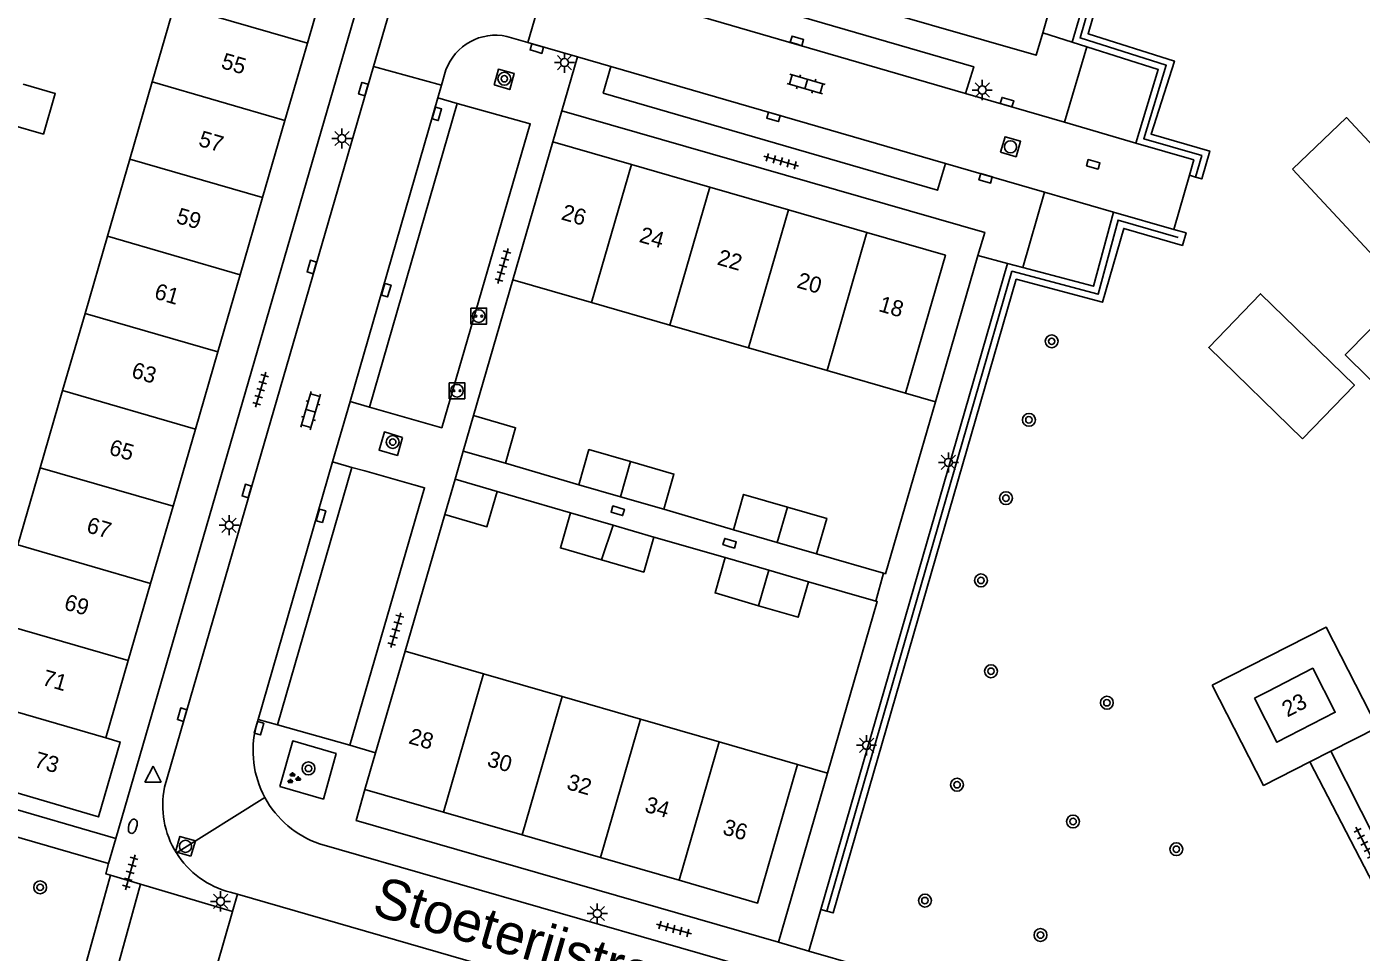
# Model space of a CAD drawing. Extents: x 132994 to 136000, y 393499 to 395512.
# Drawn here: x 134327 to 134409.9, y 394556.7 to 394614.2 of the extents above; entities that cross this region are included whole.
import ezdxf

# ---------------------------------------------------------------- set-up
doc = ezdxf.new("R2010")
doc.units = 0
for name, color, linetype in [('gg-afsc-erfafscheiding', 7, 'Continuous'), ('gg-afsc-hekwerk', 7, 'Continuous'), ('gg-afsc-muur', 7, 'Continuous'), ('gg-anno-huisnummerreeks BGT', 7, 'Continuous'), ('gg-anno-openbare ruimte label', 7, 'Continuous'), ('gg-bbg-bijgebouw', 7, 'Continuous'), ('gg-bbg-gedigitaliseerde bijgebouw', 7, 'Continuous'), ('gg-bbg-hoofdgebouw', 7, 'Continuous'), ('gg-bbg-tussenscheiding', 7, 'Continuous'), ('gg-knt-verharding', 7, 'Continuous'), ('gg-knt-verharding nz', 7, 'Continuous'), ('gt-grn-groengrens', 7, 'Continuous'), ('gt-grn-weggrens', 7, 'Continuous'), ('gt-symb-boom', 7, 'Continuous'), ('gt-symb-brandkraan', 7, 'Continuous'), ('gt-symb-groenvak', 7, 'Continuous'), ('gt-symb-klinker verharding', 7, 'Continuous'), ('gt-symb-kolk', 7, 'Continuous'), ('gt-symb-laadpunt elektrisch vervoer', 7, 'Continuous'), ('gt-symb-lichtmast', 7, 'Continuous'), ('gt-symb-rioolschacht', 7, 'Continuous'), ('gt-symb-tegel verharding', 7, 'Continuous'), ('gt-symb-waterafsluiter', 7, 'Continuous')]:
    doc.layers.add(name, color=color, linetype=linetype)

# ---------------------------------------------------------------- blocks, each defined once
blk = doc.blocks.new('gt0-LMAST')
at = {"layer": 'gt-symb-lichtmast'}
for p, q in [((-0.182, 0.173), (-0.447, 0.438)), ((-0.005, 0.246), (-0.005, 0.621)), ((0.172, 0.173), (0.437, 0.438)), ((-0.255, -0.004), (-0.63, -0.004)), ((-0.182, -0.181), (-0.447, -0.446)), ((-0.005, -0.254), (-0.005, -0.629)), ((0.437, -0.446), (0.172, -0.181)), ((0.245, -0.004), (0.62, -0.004))]:
    blk.add_line(p, q, dxfattribs=at)
blk.add_circle((-0.005, -0.004), 0.25, dxfattribs=at)
blk = doc.blocks.new('gt0-KOLK')
at = {"layer": 'gt-symb-kolk'}
blk.add_lwpolyline([(0, 0), (0.375, 0), (0.375, 0.4), (-0.375, 0.4), (-0.375, 0), (0, 0)], dxfattribs=at)
blk = doc.blocks.new('gt0-RS')
at = {"layer": 'gt-symb-rioolschacht'}
blk.add_lwpolyline([(-0.5, -0.5), (0.5, -0.5), (0.5, 0.5), (-0.5, 0.5)], close=True, dxfattribs=at)
blk.add_circle((0, 0), 0.375, dxfattribs=at)
blk = doc.blocks.new('gt0-BOOM')
at = {"layer": 'gt-symb-boom'}
for radius in [0.4, 0.2]:
    blk.add_circle((0, 0), radius, dxfattribs=at)
blk = doc.blocks.new('gt0-KL1')
at = {"layer": 'gt-symb-klinker verharding'}
for p, q in [((-1.15, 0.3), (1.15, 0.3)), ((-1, -0.3), (-1, 0.3)), ((-0.5, 0.3), (-0.5, 0.45)), ((0, -0.3), (0, 0.3)), ((0.5, 0.3), (0.5, 0.45)), ((1, -0.3), (1, 0.3)), ((-1.15, -0.3), (1.15, -0.3)), ((-0.5, -0.45), (-0.5, -0.3)), ((0.5, -0.45), (0.5, -0.3))]:
    blk.add_line(p, q, dxfattribs=at)
blk = doc.blocks.new('gt0-TEG1')
at = {"layer": 'gt-symb-tegel verharding'}
for p, q in [((-1.125, 0), (1.125, 0)), ((-0.9, -0.25), (-0.9, 0.25)), ((-0.45, -0.25), (-0.45, 0.25)), ((0, -0.25), (0, 0.25)), ((0.45, -0.25), (0.45, 0.25)), ((0.9, -0.25), (0.9, 0.25))]:
    blk.add_line(p, q, dxfattribs=at)
blk = doc.blocks.new('gt0-LEV')
at = {"layer": 'gt-symb-laadpunt elektrisch vervoer'}
blk.add_lwpolyline([(-0.486, 0.501), (0.486, 0.501), (0.486, -0.499), (-0.486, -0.499)], close=True, dxfattribs=at)
for centre, radius in [((0, 0), 0.393), ((-0.186, 0), 0.0566), ((0.186, 0), 0.0566)]:
    blk.add_circle(centre, radius, dxfattribs=at)
blk = doc.blocks.new('gt0-GRVAK')
at = {"layer": 'gt-symb-groenvak'}
for p, q in [((-0.11, 0.189), (-0.228, 0.24)), ((-0.182, 0.153), (0.088, 0.153)), ((-0.091, 0.211), (-0.156, 0.322)), ((-0.047, 0.214), (-0.047, 0.393)), ((-0.004, 0.211), (0.061, 0.322)), ((0.015, 0.189), (0.133, 0.24)), ((0.262, -0.052), (0.197, 0.059)), ((0.305, -0.049), (0.305, 0.13)), ((0.349, -0.052), (0.414, 0.059)), ((-0.245, -0.228), (-0.363, -0.177)), ((-0.318, -0.264), (-0.047, -0.264)), ((-0.226, -0.206), (-0.291, -0.095)), ((-0.183, -0.203), (-0.183, -0.024)), ((-0.139, -0.206), (-0.074, -0.095)), ((-0.12, -0.228), (-0.002, -0.177)), ((0.243, -0.074), (0.125, -0.023)), ((0.17, -0.11), (0.441, -0.11)), ((0.368, -0.074), (0.486, -0.023))]:
    blk.add_line(p, q, dxfattribs=at)
blk = doc.blocks.new('gt0-BR')
at = {"layer": 'gt-symb-brandkraan'}
for centre, radius, start, end in [((-0.244, 0), 0.206, 107.56694, 252.43307), ((0.599, -2.664), 3, 106.89205, 107.56694), ((0, -0.691), 0.938, 73.10799, 106.89205), ((-0.599, -2.664), 3, 72.43309, 73.10799), ((0.244, 0), 0.206, 287.56695, 72.43309), ((0.599, 2.664), 3, 252.43307, 253.10797), ((0, 0.691), 0.938, 253.10797, 286.89206), ((-0.599, 2.664), 3, 286.89206, 287.56695)]:
    blk.add_arc(centre, radius, start, end, dxfattribs=at)
blk = doc.blocks.new('gt0-WAFSL')
at = {"layer": 'gt-symb-waterafsluiter'}
for p, q in [((-0.5, -0.333), (0, 0.667)), ((0, 0.667), (0.5, -0.333)), ((0.5, -0.333), (-0.5, -0.333))]:
    blk.add_line(p, q, dxfattribs=at)

msp = doc.modelspace()

# ---------------------------------------------------------------- linework, layer by layer
at = {"layer": 'gg-afsc-erfafscheiding'}
for p, q in [((134381.58, 394591.46), (134383.45, 394590.921)), ((134361.277, 394585.776), (134356.72, 394587.11)), ((134360.772, 394584.03), (134356.21, 394585.35)), ((134366.562, 394584.251), (134370.89, 394582.971)), ((134376.059, 394581.479), (134380.229, 394580.271)), ((134375.556, 394579.744), (134379.744, 394578.533)), ((134374.88, 394568.39), (134376.745, 394567.851)), ((134332.504, 394563.784), (134322.25, 394566.76))]:
    msp.add_line(p, q, dxfattribs=at)
for points in [[(134403.62, 394652.153), (134392.443, 394613.543), (134397.794, 394611.84), (134396.4, 394607.279), (134400.005, 394606.233), (134399.617, 394604.891)], [(134398.533, 394601.145), (134394.803, 394602.223), (134393.564, 394597.616), (134388.205, 394599.043), (134376.704, 394559.273)], [(134380.229, 394580.271), (134380.342, 394580.238), (134383.45, 394590.921)], [(134379.744, 394578.533), (134379.832, 394578.508), (134376.745, 394567.851)]]:
    msp.add_lwpolyline(points, dxfattribs=at)
at = {"layer": 'gg-afsc-hekwerk'}
for p, q in [((134353.59, 394586.11), (134354.1, 394587.87)), ((134380.229, 394580.271), (134379.744, 394578.533)), ((134406.717, 394568.548), (134408.023, 394569.211))]:
    msp.add_line(p, q, dxfattribs=at)
for points in [[(134408.023, 394569.211), (134410.937, 394570.69), (134407.74, 394576.921), (134400.648, 394573.321)], [(134400.648, 394573.321), (134403.845, 394567.09), (134406.717, 394568.548)]]:
    msp.add_lwpolyline(points, dxfattribs=at)
at = {"layer": 'gg-afsc-muur'}
for p, q in [((134354.73, 394590.07), (134357.18, 394598.5)), ((134350.48, 394575.44), (134352.95, 394583.92)), ((134370.388, 394581.245), (134365.949, 394582.521))]:
    msp.add_line(p, q, dxfattribs=at)
at = {"layer": 'gg-bbg-bijgebouw'}
for p, q in [((134354.1, 394587.87), (134354.73, 394590.07)), ((134356.72, 394587.11), (134354.1, 394587.87)), ((134353.59, 394586.11), (134352.95, 394583.92)), ((134356.21, 394585.35), (134353.59, 394586.11)), ((134363.412, 394583.26), (134360.772, 394584.03)), ((134365.949, 394582.521), (134363.412, 394583.26)), ((134373.618, 394582.183), (134370.89, 394582.971)), ((134376.059, 394581.479), (134373.618, 394582.183)), ((134373.086, 394580.461), (134370.388, 394581.245)), ((134375.556, 394579.744), (134373.086, 394580.461))]:
    msp.add_line(p, q, dxfattribs=at)
for points in [[(134356.72, 394587.11), (134357.35, 394589.31), (134354.73, 394590.07)], [(134352.95, 394583.92), (134355.57, 394583.16), (134356.21, 394585.35)], [(134370.89, 394582.971), (134371.525, 394585.171), (134374.255, 394584.382)], [(134374.255, 394584.382), (134376.688, 394583.678), (134376.059, 394581.479)], [(134370.388, 394581.245), (134369.749, 394579.046), (134372.449, 394578.258)], [(134372.449, 394578.258), (134374.919, 394577.538), (134375.556, 394579.744)]]:
    msp.add_lwpolyline(points, dxfattribs=at)
at = {"layer": 'gg-bbg-gedigitaliseerde bijgebouw'}
for p, q in [((134363.866, 394585.029), (134361.277, 394585.776)), ((134366.562, 394584.251), (134363.866, 394585.029))]:
    msp.add_line(p, q, dxfattribs=at)
for points in [[(134326.74, 394610.677), (134328.736, 394610.095), (134327.997, 394607.563), (134326.003, 394608.145)], [(134364.497, 394587.213), (134361.909, 394587.961), (134361.277, 394585.776)], [(134366.562, 394584.251), (134367.193, 394586.433), (134364.497, 394587.213)], [(134362.695, 394581.105), (134360.14, 394581.843), (134360.772, 394584.03)], [(134365.949, 394582.521), (134365.321, 394580.347), (134362.695, 394581.105)]]:
    msp.add_lwpolyline(points, dxfattribs=at)
at = {"layer": 'gg-bbg-hoofdgebouw'}
for p, q in [((134344.408, 394613.205), (134345.8, 394618)), ((134336.149, 394615.602), (134334.758, 394610.806)), ((134343.016, 394608.41), (134344.408, 394613.205)), ((134334.758, 394610.806), (134333.367, 394606.011)), ((134341.624, 394603.615), (134343.016, 394608.41)), ((134359.67, 394607.09), (134357.18, 394598.5)), ((134364.55, 394605.68), (134359.67, 394607.09)), ((134333.367, 394606.011), (134331.977, 394601.215)), ((134369.43, 394604.27), (134364.55, 394605.68)), ((134374.31, 394602.86), (134369.43, 394604.27)), ((134340.232, 394598.82), (134341.624, 394603.615)), ((134379.19, 394601.45), (134374.31, 394602.86)), ((134331.977, 394601.215), (134330.586, 394596.42)), ((134338.84, 394594.025), (134340.232, 394598.82)), ((134357.18, 394598.5), (134362.068, 394597.09)), ((134362.068, 394597.09), (134366.948, 394595.682)), ((134330.586, 394596.42), (134329.196, 394591.625)), ((134366.948, 394595.682), (134371.829, 394594.273)), ((134371.829, 394594.273), (134376.709, 394592.865)), ((134337.448, 394589.23), (134338.84, 394594.025)), ((134376.709, 394592.865), (134381.58, 394591.46)), ((134329.196, 394591.625), (134327.805, 394586.829)), ((134336.056, 394584.435), (134337.448, 394589.23)), ((134327.805, 394586.829), (134326.415, 394582.034)), ((134334.664, 394579.64), (134336.056, 394584.435)), ((134333.272, 394574.845), (134334.664, 394579.64)), ((134350.48, 394575.44), (134348.646, 394569.105)), ((134355.359, 394574.03), (134350.48, 394575.44)), ((134331.88, 394570.05), (134333.272, 394574.845)), ((134360.24, 394572.62), (134355.359, 394574.03)), ((134365.12, 394571.21), (134360.24, 394572.62)), ((134370.001, 394569.8), (134365.12, 394571.21)), ((134374.88, 394568.39), (134370.001, 394569.8)), ((134348.646, 394569.105), (134347.99, 394566.84)), ((134347.99, 394566.84), (134352.87, 394565.428)), ((134352.87, 394565.428), (134357.75, 394564.016)), ((134357.75, 394564.016), (134362.63, 394562.604)), ((134362.63, 394562.604), (134367.51, 394561.192))]:
    msp.add_line(p, q, dxfattribs=at)
for points in [[(134381.58, 394591.46), (134384.07, 394600.04), (134379.19, 394601.45)], [(134403.28, 394572.5), (134404.073, 394572.909), (134406.9, 394574.37), (134408.3, 394571.64), (134404.68, 394569.77), (134403.28, 394572.5)], [(134322.533, 394567.739), (134331.43, 394565.13), (134332.78, 394569.78), (134331.88, 394570.05)], [(134367.51, 394561.192), (134372.39, 394559.78), (134374.88, 394568.39)]]:
    msp.add_lwpolyline(points, dxfattribs=at)
at = {"layer": 'gg-bbg-tussenscheiding'}
for p, q in [((134344.408, 394613.205), (134336.149, 394615.602)), ((134343.016, 394608.41), (134334.758, 394610.806)), ((134341.624, 394603.615), (134333.367, 394606.011)), ((134364.55, 394605.68), (134362.068, 394597.09)), ((134369.43, 394604.27), (134366.948, 394595.682)), ((134374.31, 394602.86), (134371.829, 394594.273)), ((134340.232, 394598.82), (134331.977, 394601.215)), ((134379.19, 394601.45), (134376.709, 394592.865)), ((134338.84, 394594.025), (134330.586, 394596.42)), ((134337.448, 394589.23), (134329.196, 394591.625)), ((134336.056, 394584.435), (134327.805, 394586.829)), ((134364.497, 394587.213), (134363.866, 394585.029)), ((134373.618, 394582.183), (134374.255, 394584.382)), ((134362.695, 394581.105), (134363.412, 394583.26)), ((134334.664, 394579.64), (134326.415, 394582.034)), ((134373.086, 394580.461), (134372.449, 394578.258)), ((134333.272, 394574.845), (134325.024, 394577.238)), ((134352.87, 394565.428), (134355.359, 394574.03)), ((134357.75, 394564.016), (134360.24, 394572.62)), ((134323.633, 394572.441), (134331.88, 394570.05)), ((134362.63, 394562.604), (134365.12, 394571.21)), ((134367.51, 394561.192), (134370.001, 394569.8))]:
    msp.add_line(p, q, dxfattribs=at)
at = {"layer": 'gg-knt-verharding'}
for p, q in [((134403.235, 394652.264), (134391.95, 394613.28)), ((134351.997, 394623.778), (134348.517, 394611.774)), ((134392.736, 394622.952), (134390.115, 394613.865)), ((134332.504, 394563.784), (134348.046, 394617.346)), ((134359.386, 394617.633), (134358.112, 394613.253)), ((134358.112, 394613.253), (134356.809, 394613.63)), ((134361.199, 394612.36), (134358.112, 394613.253)), ((134391.95, 394613.28), (134392.857, 394612.991)), ((134363.271, 394611.761), (134361.199, 394612.36)), ((134391.468, 394608.298), (134392.857, 394612.991)), ((134348.517, 394611.774), (134335.53, 394566.98)), ((134352.747, 394610.606), (134348.517, 394611.774)), ((134353.02, 394611.55), (134352.747, 394610.606)), ((134352.747, 394610.606), (134352.517, 394609.812)), ((134352.517, 394609.812), (134353.72, 394609.473)), ((134391.468, 394608.298), (134385.316, 394610.088)), ((134360.23, 394609.01), (134359.67, 394607.09)), ((134384.077, 394605.743), (134390.222, 394603.965)), ((134398.26, 394601.64), (134399.233, 394605.002)), ((134388.873, 394599.279), (134390.222, 394603.965)), ((134394.523, 394602.721), (134398.26, 394601.64)), ((134383.45, 394590.921), (134386.094, 394600.019)), ((134387.93, 394599.53), (134376.32, 394559.384)), ((134388.873, 394599.279), (134387.93, 394599.53)), ((134347.061, 394590.944), (134345.975, 394587.192)), ((134348.263, 394590.601), (134347.061, 394590.944)), ((134345.975, 394587.192), (134347.178, 394586.853)), ((134347.178, 394586.853), (134347.973, 394586.629)), ((134347.973, 394586.629), (134351.025, 394585.771)), ((134341.22, 394570.749), (134341.345, 394571.181)), ((134341.345, 394571.181), (134342.549, 394570.844)), ((134347.043, 394569.585), (134342.549, 394570.844)), ((134414.21, 394556.975), (134408.023, 394569.211)), ((134413.032, 394556.371), (134406.717, 394568.548)), ((134373.69, 394557.34), (134376.745, 394567.851)), ((134314.362, 394567.347), (134332.053, 394562.232)), ((134387.972, 394551.138), (134345.16, 394563.46)), ((134332.16, 394561.52), (134330.5, 394555.469)), ((134332.368, 394554.943), (134334.03, 394560.96)), ((134334.03, 394560.96), (134339.755, 394559.246)), ((134339.618, 394560.451), (134340.065, 394560.322)), ((134339.755, 394559.246), (134340.065, 394560.322)), ((134376.32, 394559.384), (134375.57, 394556.79)), ((134375.57, 394556.79), (134378.741, 394555.875))]:
    msp.add_line(p, q, dxfattribs=at)
for points in [[(134390.115, 394613.865), (134389.71, 394612.46), (134363.4, 394620.04)], [(134364.546, 394616.132), (134365.058, 394617.798), (134385.83, 394611.754), (134385.316, 394610.088)], [(134392.857, 394612.991), (134397.296, 394611.579), (134395.899, 394607.008)], [(134356.015, 394610.624), (134356.285, 394611.597), (134357.271, 394611.337), (134356.993, 394610.327), (134356.015, 394610.624)], [(134384.077, 394605.743), (134383.572, 394604.078), (134362.805, 394610.098), (134363.271, 394611.761)], [(134353.72, 394609.473), (134358.266, 394608.192), (134352.758, 394589.32), (134348.263, 394590.601)], [(134386.094, 394600.019), (134386.51, 394601.45), (134360.23, 394609.01)], [(134405.638, 394605.386), (134409.009, 394608.595), (134414.603, 394602.595), (134411.233, 394599.386), (134405.638, 394605.386)], [(134399.233, 394605.002), (134399.51, 394605.96), (134395.899, 394607.008)], [(134388.873, 394599.279), (134393.281, 394598.105), (134394.523, 394602.721)], [(134414.919, 394599.933), (134408.925, 394593.842), (134416.199, 394586.684), (134422.193, 394592.776), (134414.919, 394599.933)], [(134406.272, 394588.633), (134400.434, 394594.31), (134403.649, 394597.638), (134409.488, 394591.96), (134406.272, 394588.633)], [(134350.331, 394588.711), (134349.199, 394589.053), (134348.867, 394587.912), (134350, 394587.597), (134350.331, 394588.711)], [(134351.025, 394585.771), (134351.698, 394585.582), (134347.043, 394569.585)], [(134342.695, 394567.015), (134343.499, 394569.858), (134346.197, 394569.076), (134345.4, 394566.24), (134342.695, 394567.015)], [(134347.99, 394566.84), (134347.44, 394564.9), (134373.69, 394557.34)], [(134332.053, 394562.232), (134331.87, 394561.6), (134332.16, 394561.52)], [(134356.91, 394555.461), (134355.597, 394550.907), (134338.764, 394555.802), (134339.755, 394559.246)]]:
    msp.add_lwpolyline(points, dxfattribs=at)
for centre, radius, start, end in [((134356.1, 394610.43), 3.278, 77.51491, 160.01492), ((134347.138, 394569.238), 6.107, 165.67945, 208.39485), ((134340.988, 394565.852), 5.573, 168.32421, 212.04841), ((134347.136, 394569.236), 6.105, 208.38569, 251.11587), ((134340.986, 394565.852), 5.571, 212.05288, 255.78681)]:
    msp.add_arc(centre, radius, start, end, dxfattribs=at)
at = {"layer": 'gg-knt-verharding nz'}
for p, q in [((134385.316, 394610.088), (134364.546, 394616.132)), ((134363.271, 394611.761), (134384.077, 394605.743)), ((134353.72, 394609.473), (134348.263, 394590.601)), ((134395.899, 394607.008), (134391.468, 394608.298)), ((134390.222, 394603.965), (134394.523, 394602.721)), ((134347.178, 394586.853), (134342.549, 394570.844)), ((134340.065, 394560.322), (134356.91, 394555.461))]:
    msp.add_line(p, q, dxfattribs=at)
at = {"layer": 'gt-grn-groengrens'}
for p, q in [((134399.617, 394604.891), (134399.233, 394605.002)), ((134376.704, 394559.273), (134376.32, 394559.384))]:
    msp.add_line(p, q, dxfattribs=at)
for points in [[(134403.62, 394652.153), (134404.004, 394652.042), (134392.935, 394613.805), (134398.301, 394612.098), (134396.858, 394607.563), (134400.501, 394606.505), (134400, 394604.78), (134399.617, 394604.891)], [(134398.26, 394601.64), (134399.028, 394601.418), (134398.806, 394600.649), (134395.156, 394601.705), (134393.827, 394597.114), (134388.476, 394598.539), (134377.089, 394559.162), (134376.704, 394559.273)]]:
    msp.add_lwpolyline(points, dxfattribs=at)
at = {"layer": 'gt-grn-weggrens'}
for p, q in [((134390.115, 394613.865), (134391.95, 394613.28)), ((134360.23, 394609.01), (134361.199, 394612.36)), ((134347.061, 394590.944), (134352.517, 394609.812)), ((134387.93, 394599.53), (134386.094, 394600.019)), ((134341.345, 394571.181), (134345.975, 394587.192)), ((134347.043, 394569.585), (134348.646, 394569.105)), ((134341.765, 394566.334), (134336.264, 394562.895)), ((134332.053, 394562.232), (134332.504, 394563.784)), ((134332.16, 394561.52), (134334.03, 394560.96)), ((134375.57, 394556.79), (134373.69, 394557.34))]:
    msp.add_line(p, q, dxfattribs=at)

# ---------------------------------------------------------------- block references
at = {"layer": 'gt-symb-boom'}
for p in [(134356.653, 394611.004), (134390.676, 394594.687), (134389.259, 394589.806), (134349.713, 394588.426), (134387.832, 394584.941), (134386.278, 394579.828), (134386.902, 394574.184), (134394.107, 394572.224), (134344.475, 394568.144), (134384.792, 394567.13), (134392.003, 394564.845), (134398.422, 394563.123), (134327.795, 394560.753), (134382.796, 394559.932), (134389.978, 394557.789)]:
    msp.add_blockref('gt0-BOOM', p, dxfattribs=at)
at = {"layer": 'gt-symb-brandkraan', "rotation": 74.57402962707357}
msp.add_blockref('gt0-BR', (134333.553, 394564.551), dxfattribs=at)
at = {"layer": 'gt-symb-groenvak'}
msp.add_blockref('gt0-GRVAK', (134343.534, 394567.525), dxfattribs=at)
at = {"layer": 'gt-symb-klinker verharding'}
for p, rotation in [((134375.411, 394610.675), -16.13420459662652), ((134344.617, 394590.375), 73.79481462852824)]:
    msp.add_blockref('gt0-KL1', p, dxfattribs=dict(at, rotation=rotation))
at = {"layer": 'gt-symb-kolk'}
for p, rotation in [((134358.615, 394612.687), -16.20518537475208), ((134374.786, 394613.163), -16.20518537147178), ((134348.08, 394610.305), 73.86579540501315), ((134387.841, 394609.355), -16.20518537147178), ((134352.262, 394608.876), -106.01745068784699), ((134373.327, 394608.447), -16.20518537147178), ((134393.2, 394605.496), -16.20518537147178), ((134386.512, 394604.626), -16.20518537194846), ((134344.875, 394599.25), 73.86579540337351), ((134349.117, 394597.923), -106.4209652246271), ((134340.835, 394585.328), 73.86579540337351), ((134345.059, 394583.899), -106.27795932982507), ((134363.646, 394583.964), -16.20518537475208), ((134370.598, 394581.945), -16.20518537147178), ((134336.817, 394571.428), 73.86579540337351), ((134341.595, 394570.589), 73.86579540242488)]:
    msp.add_blockref('gt0-KOLK', p, dxfattribs=dict(at, rotation=rotation))
at = {"layer": 'gt-symb-laadpunt elektrisch vervoer'}
for p in [(134355.062, 394596.252), (134353.709, 394591.615)]:
    msp.add_blockref('gt0-LEV', p, dxfattribs=at)
at = {"layer": 'gt-symb-lichtmast'}
for p in [(134360.395, 394612.01), (134386.365, 394610.307), (134346.561, 394607.293), (134339.547, 394583.26)]:
    msp.add_blockref('gt0-LMAST', p, dxfattribs=at)
at = {"layer": 'gt-symb-lichtmast', "rotation": 90}
for p in [(134384.25, 394587.165), (134379.166, 394569.586), (134339.008, 394559.887), (134362.428, 394559.13)]:
    msp.add_blockref('gt0-LMAST', p, dxfattribs=at)
at = {"layer": 'gt-symb-rioolschacht'}
for p, rotation in [((134388.118, 394606.776), -16.20518536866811), ((134336.83, 394563.303), 73.86579540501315)]:
    msp.add_blockref('gt0-RS', p, dxfattribs=dict(at, rotation=rotation))
at = {"layer": 'gt-symb-tegel verharding'}
for p, rotation in [((134373.865, 394605.877), -16.134204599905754), ((134356.569, 394599.366), 73.79481462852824), ((134341.503, 394591.681), 73.79481462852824), ((134349.905, 394576.743), 73.79481462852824), ((134410.108, 394563.489), -62.61502941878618), ((134333.395, 394561.687), 74.57402962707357), ((134367.192, 394558.164), -15.606930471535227)]:
    msp.add_blockref('gt0-TEG1', p, dxfattribs=dict(at, rotation=rotation))
at = {"layer": 'gt-symb-waterafsluiter'}
msp.add_blockref('gt0-WAFSL', (134334.812, 394567.613), dxfattribs=at)

# ---------------------------------------------------------------- texts
at = {"layer": 'gg-anno-huisnummerreeks BGT'}
for s, rotation, p in [('55', 343.8, (134338.99, 394611.677)), ('57', 343.8, (134337.586, 394606.843)), ('26', 343.9, (134360.132, 394602.272)), ('59', 343.8, (134336.196, 394602.052)), ('24', 343.9, (134364.977, 394600.872)), ('22', 343.9, (134369.825, 394599.471)), ('61', 343.8, (134334.833, 394597.359)), ('20', 343.9, (134374.772, 394598.042)), ('18', 343.9, (134379.862, 394596.572)), ('63', 343.8, (134333.412, 394592.462)), ('65', 343.8, (134332.02, 394587.667)), ('67', 343.8, (134330.616, 394582.833)), ('69', 343.8, (134329.225, 394578.042)), ('71', 343.8, (134327.863, 394573.349)), ('23', 27.3, (134405.318, 394571.302)), ('28', 343.9, (134350.64, 394569.716)), ('73', 343.8, (134327.363, 394568.255)), ('30', 343.9, (134355.52, 394568.304)), ('32', 343.9, (134360.466, 394566.873)), ('34', 343.9, (134365.315, 394565.47)), ('36', 343.9, (134370.16, 394564.068))]:
    msp.add_text(s, height=1, rotation=rotation, dxfattribs=at).set_placement(p)
at = {"layer": 'gg-anno-openbare ruimte label'}
msp.add_text('Stoeterijstraat', height=2.5, rotation=343.8, dxfattribs=at).set_placement((134348.339, 394559.078))

doc.saveas('drawing.dxf')
